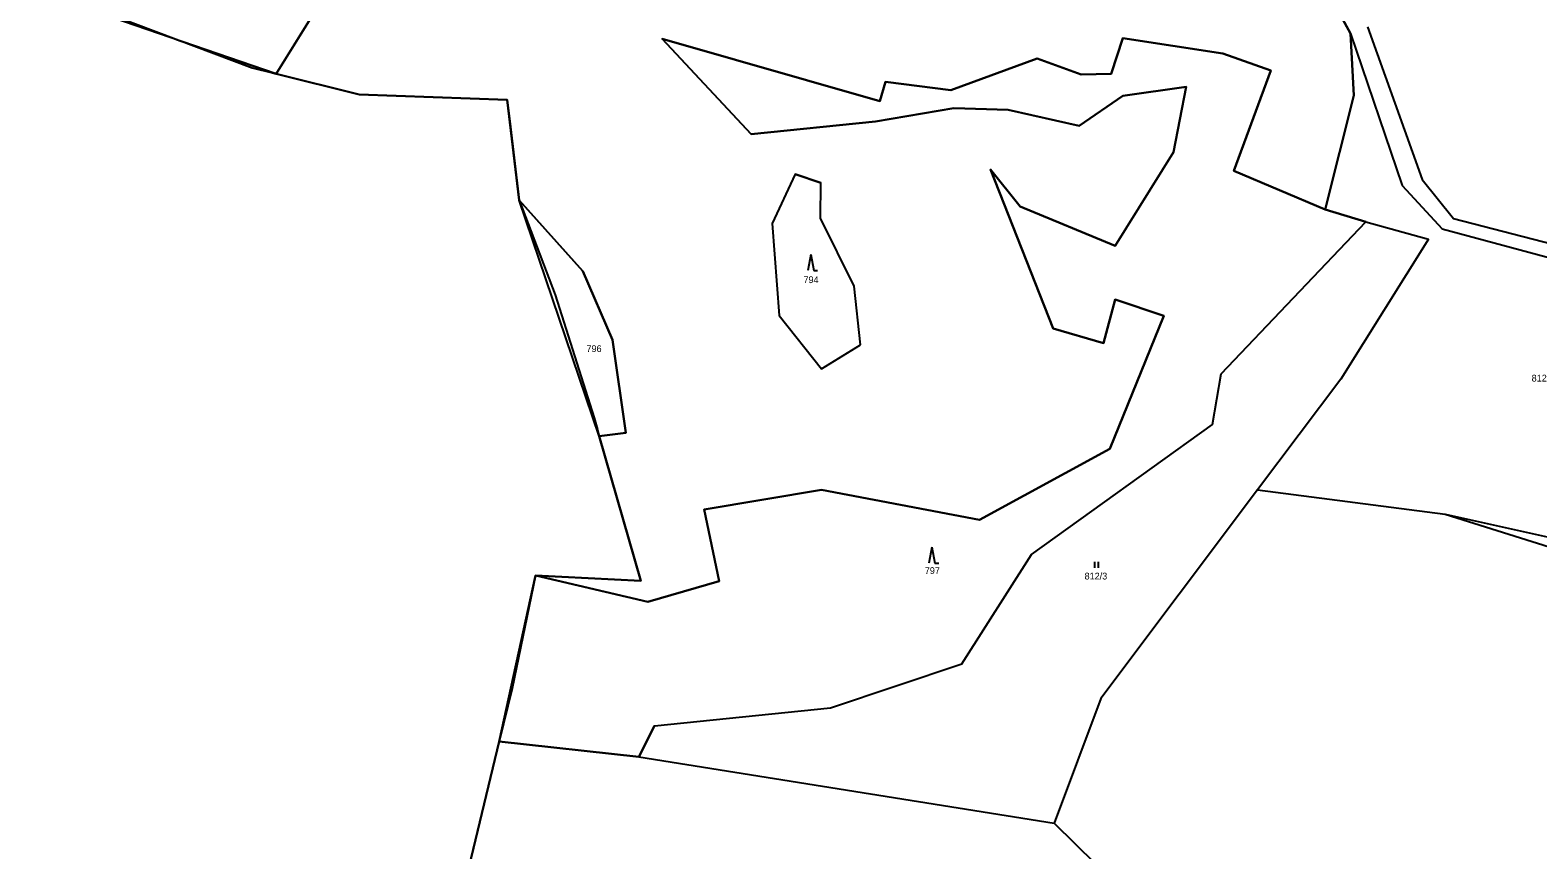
# Model space of a CAD drawing. Extents: x -760642 to -757221, y -1092371 to -1088855.
# Drawn here: x -760641.5 to -760263.2, y -1091835.2 to -1091629.4 of the extents above; entities that cross this region are included whole.
import ezdxf

# ---------------------------------------------------------------- set-up
doc = ezdxf.new("R2010")
doc.units = 0
for name, color, linetype in [('Vrstva 1', 7, 'Continuous'), ('Vrstva 13', 7, 'Continuous'), ('Vrstva 18', 7, 'Continuous'), ('Vrstva 25', 7, 'Continuous'), ('Vrstva 28', 7, 'Continuous'), ('Vrstva 30', 7, 'Continuous')]:
    doc.layers.add(name, color=color, linetype=linetype)

msp = doc.modelspace()

# ---------------------------------------------------------------- linework, layer by layer
at = {"layer": 'Vrstva 1'}
for p, q in [((-760319.58, -1091613.11), (-760310.26, -1091630.19)), ((-760566.22, -1091618.43), (-760579.8, -1091640.34)), ((-760306.01, -1091628.57), (-760292.29, -1091666.85)), ((-760428.32, -1091647.25), (-760482.93, -1091631.55)), ((-760460.63, -1091655.54), (-760482.93, -1091631.55)), ((-760370.27, -1091640.32), (-760367.34, -1091631.39)), ((-760367.34, -1091631.39), (-760342.28, -1091635.27)), ((-760310.26, -1091630.19), (-760309.39, -1091645.76)), ((-760310.26, -1091630.19), (-760297.31, -1091668.41)), ((-760410.49, -1091644.47), (-760388.86, -1091636.53)), ((-760388.86, -1091636.53), (-760377.86, -1091640.56)), ((-760342.28, -1091635.27), (-760330.26, -1091639.52)), ((-760377.86, -1091640.56), (-760370.27, -1091640.32)), ((-760330.26, -1091639.52), (-760339.51, -1091664.73)), ((-760428.32, -1091647.25), (-760426.9, -1091642.32)), ((-760426.9, -1091642.32), (-760410.49, -1091644.47)), ((-760367.41, -1091645.91), (-760351.52, -1091643.62)), ((-760351.52, -1091643.62), (-760354.7, -1091659.99)), ((-760378.3, -1091653.44), (-760367.41, -1091645.91)), ((-760309.39, -1091645.76), (-760316.57, -1091674.43)), ((-760460.63, -1091655.54), (-760429.39, -1091652.31)), ((-760429.39, -1091652.31), (-760409.76, -1091648.93)), ((-760409.76, -1091648.93), (-760396.16, -1091649.37)), ((-760396.16, -1091649.37), (-760378.3, -1091653.44)), ((-760354.7, -1091659.99), (-760369.26, -1091683.51)), ((-760449.62, -1091665.58), (-760455.37, -1091677.94)), ((-760449.62, -1091665.58), (-760443.12, -1091667.75)), ((-760443.23, -1091676.62), (-760443.12, -1091667.75)), ((-760393.17, -1091673.7), (-760400.59, -1091664.39)), ((-760384.81, -1091704.25), (-760400.59, -1091664.39)), ((-760339.51, -1091664.73), (-760316.57, -1091674.43)), ((-760292.29, -1091666.85), (-760284.41, -1091676.65)), ((-760297.31, -1091668.41), (-760287.21, -1091679.26)), ((-760518.85, -1091672.09), (-760502.85, -1091689.9)), ((-760369.26, -1091683.51), (-760393.17, -1091673.7)), ((-760316.57, -1091674.43), (-760306.44, -1091677.54)), ((-760455.37, -1091677.94), (-760453.58, -1091701.06)), ((-760434.77, -1091693.69), (-760443.23, -1091676.62)), ((-760342.68, -1091715.63), (-760306.44, -1091677.54)), ((-760306.44, -1091677.54), (-760290.71, -1091681.9)), ((-760284.41, -1091676.65), (-760252.01, -1091685.06)), ((-760290.71, -1091681.9), (-760312.69, -1091717)), ((-760287.21, -1091679.26), (-760252.15, -1091688.7)), ((-760502.85, -1091689.9), (-760495.38, -1091707.13)), ((-760433.17, -1091708.42), (-760434.77, -1091693.69)), ((-760372.18, -1091707.94), (-760369.31, -1091697.01)), ((-760369.31, -1091697.01), (-760357.1, -1091701.1)), ((-760453.58, -1091701.06), (-760443, -1091714.38)), ((-760357.1, -1091701.1), (-760370.6, -1091734.48)), ((-760384.81, -1091704.25), (-760372.18, -1091707.94)), ((-760495.38, -1091707.13), (-760492.06, -1091730.48)), ((-760443, -1091714.38), (-760433.17, -1091708.42)), ((-760344.86, -1091728.39), (-760342.68, -1091715.63)), ((-760312.69, -1091717), (-760333.59, -1091744.82)), ((-760492.06, -1091730.48), (-760498.72, -1091731.3)), ((-760390.25, -1091761.06), (-760344.86, -1091728.39)), ((-760370.6, -1091734.48), (-760403.31, -1091752.34)), ((-760442.98, -1091744.83), (-760472.4, -1091749.69)), ((-760403.31, -1091752.34), (-760442.98, -1091744.83)), ((-760333.59, -1091744.82), (-760372.93, -1091797.18)), ((-760333.59, -1091744.82), (-760286.46, -1091750.86)), ((-760472.4, -1091749.69), (-760468.66, -1091767.76)), ((-760286.46, -1091750.86), (-760257.1, -1091757.4)), ((-760286.46, -1091750.86), (-760257.45, -1091760)), ((-760407.78, -1091788.49), (-760390.25, -1091761.06)), ((-760514.77, -1091766.32), (-760486.51, -1091772.94)), ((-760468.66, -1091767.76), (-760486.51, -1091772.94)), ((-760440.71, -1091799.56), (-760407.78, -1091788.49)), ((-760484.9, -1091804.04), (-760440.71, -1091799.56)), ((-760372.93, -1091797.18), (-760384.56, -1091828.45)), ((-760484.9, -1091804.04), (-760488.8, -1091811.84)), ((-760488.8, -1091811.84), (-760523.82, -1091808)), ((-760488.8, -1091811.84), (-760384.56, -1091828.45)), ((-760384.56, -1091828.45), (-760354.35, -1091858.32))]:
    msp.add_line(p, q, dxfattribs=at)
at = {"layer": 'Vrstva 13'}
for p, q in [((-760619.56, -1091626.15), (-760585.85, -1091638.81)), ((-760585.85, -1091638.81), (-760580.72, -1091640.11)), ((-760580.72, -1091640.11), (-760579.8, -1091640.34)), ((-760579.8, -1091640.34), (-760558.96, -1091645.56)), ((-760558.96, -1091645.56), (-760521.88, -1091646.9)), ((-760521.88, -1091646.9), (-760521.2, -1091652.21)), ((-760521.2, -1091652.21), (-760518.85, -1091672.09)), ((-760518.85, -1091672.09), (-760509.8, -1091695.8)), ((-760509.8, -1091695.8), (-760500.02, -1091726.75)), ((-760500.02, -1091726.75), (-760499.19, -1091729.67)), ((-760499.19, -1091729.67), (-760498.72, -1091731.3)), ((-760498.72, -1091731.3), (-760489.27, -1091764.4)), ((-760489.27, -1091764.4), (-760488.31, -1091767.65)), ((-760520.6, -1091794.71), (-760514.77, -1091766.32)), ((-760514.77, -1091766.32), (-760488.31, -1091767.65)), ((-760520.6, -1091794.71), (-760523.82, -1091808)), ((-760523.82, -1091808), (-760533.06, -1091846.18))]:
    msp.add_line(p, q, dxfattribs=at)
at = {"layer": 'Vrstva 25'}
for p, q in [((-760445.672, -1091685.689), (-760446.405, -1091689.689)), ((-760445.672, -1091685.689), (-760444.939, -1091689.689)), ((-760444.939, -1091689.689), (-760443.939, -1091689.689)), ((-760415.272, -1091759.209), (-760416.005, -1091763.209)), ((-760415.272, -1091759.209), (-760414.539, -1091763.209)), ((-760414.539, -1091763.209), (-760413.539, -1091763.209)), ((-760374.497, -1091762.865), (-760374.497, -1091764.365)), ((-760373.475, -1091764.365), (-760373.475, -1091762.865))]:
    msp.add_line(p, q, dxfattribs=at)
at = {"layer": 'Vrstva 28'}
msp.add_lwpolyline([(-760533.06, -1091846.18), (-760523.82, -1091808), (-760514.77, -1091766.32), (-760488.31, -1091767.65), (-760498.72, -1091731.3), (-760518.85, -1091672.09), (-760521.88, -1091646.9), (-760558.96, -1091645.56), (-760579.8, -1091640.34), (-760641.53, -1091619.06), (-760626.59, -1091590.36), (-760614.18, -1091554.78), (-760619.43, -1091547.61), (-760628.05, -1091504.77), (-760629.81, -1091458.65), (-760625.81, -1091448.87), (-760626.16, -1091441.78), (-760615.61, -1091433.93), (-760573.63, -1091420.31), (-760585.78, -1091349.95)], dxfattribs=at)
at = {"layer": 'Vrstva 30'}
for points in [[(-760603.872, -1091632.042), (-760579.8, -1091640.34), (-760566.22, -1091618.43), (-760559.31, -1091608.46), (-760553.45, -1091589.93), (-760559.52, -1091554.71), (-760569.67, -1091554.55), (-760614.18, -1091554.78), (-760626.59, -1091590.36), (-760641.53, -1091619.06), (-760619.56, -1091626.15), (-760603.872, -1091632.042)], [(-760566.22, -1091618.43), (-760579.8, -1091640.34), (-760558.96, -1091645.56), (-760521.88, -1091646.9), (-760521.2, -1091652.21), (-760518.85, -1091672.09), (-760502.85, -1091689.9), (-760495.38, -1091707.13), (-760492.06, -1091730.48), (-760498.72, -1091731.3), (-760488.31, -1091767.65), (-760514.77, -1091766.32), (-760486.51, -1091772.94), (-760468.66, -1091767.76), (-760472.4, -1091749.69), (-760442.98, -1091744.83), (-760403.31, -1091752.34), (-760370.6, -1091734.48), (-760357.1, -1091701.1), (-760369.31, -1091697.01), (-760372.18, -1091707.94), (-760384.81, -1091704.25), (-760400.59, -1091664.39), (-760393.17, -1091673.7), (-760369.26, -1091683.51), (-760354.7, -1091659.99), (-760351.52, -1091643.62), (-760367.41, -1091645.91), (-760378.3, -1091653.44), (-760396.16, -1091649.37), (-760409.76, -1091648.93), (-760429.39, -1091652.31), (-760460.63, -1091655.54), (-760482.93, -1091631.55), (-760428.32, -1091647.25), (-760426.9, -1091642.32), (-760410.49, -1091644.47), (-760388.86, -1091636.53), (-760377.86, -1091640.56), (-760370.27, -1091640.32), (-760367.34, -1091631.39), (-760342.28, -1091635.27), (-760330.26, -1091639.52), (-760339.51, -1091664.73), (-760316.57, -1091674.43), (-760309.39, -1091645.76), (-760310.26, -1091630.19), (-760319.58, -1091613.11)], [(-760316.57, -1091674.43), (-760339.51, -1091664.73), (-760330.26, -1091639.52), (-760342.28, -1091635.27), (-760367.34, -1091631.39), (-760370.27, -1091640.32), (-760377.86, -1091640.56), (-760388.86, -1091636.53), (-760410.49, -1091644.47), (-760426.9, -1091642.32), (-760428.32, -1091647.25), (-760482.93, -1091631.55), (-760460.63, -1091655.54), (-760429.39, -1091652.31), (-760409.76, -1091648.93), (-760396.16, -1091649.37), (-760378.3, -1091653.44), (-760367.41, -1091645.91), (-760351.52, -1091643.62), (-760354.7, -1091659.99), (-760369.26, -1091683.51), (-760393.17, -1091673.7), (-760400.59, -1091664.39), (-760384.81, -1091704.25), (-760372.18, -1091707.94), (-760369.31, -1091697.01), (-760357.1, -1091701.1), (-760370.6, -1091734.48), (-760403.31, -1091752.34), (-760442.98, -1091744.83), (-760472.4, -1091749.69), (-760468.66, -1091767.76), (-760486.51, -1091772.94), (-760514.77, -1091766.32), (-760520.6, -1091794.71), (-760523.82, -1091808), (-760488.8, -1091811.84), (-760484.9, -1091804.04), (-760440.71, -1091799.56), (-760407.78, -1091788.49), (-760390.25, -1091761.06), (-760344.86, -1091728.39), (-760342.68, -1091715.63), (-760306.44, -1091677.54), (-760316.57, -1091674.43)], [(-760433.17, -1091708.42), (-760434.77, -1091693.69), (-760443.23, -1091676.62), (-760443.12, -1091667.75), (-760449.62, -1091665.58), (-760455.37, -1091677.94), (-760453.58, -1091701.06), (-760443, -1091714.38), (-760433.17, -1091708.42)], [(-760492.06, -1091730.48), (-760495.38, -1091707.13), (-760502.85, -1091689.9), (-760518.85, -1091672.09), (-760509.8, -1091695.8), (-760500.02, -1091726.75), (-760499.19, -1091729.67), (-760498.72, -1091731.3), (-760492.06, -1091730.48)]]:
    msp.add_lwpolyline(points, dxfattribs=at)

# ---------------------------------------------------------------- texts
at = {"layer": 'Vrstva 18'}
for s, p in [('794', (-760447.49, -1091692.89)), ('796', (-760501.948, -1091710.2)), ('812/6', (-760264.79, -1091717.6)), ('797', (-760417.06, -1091765.92)), ('812/3', (-760376.97, -1091767.3))]:
    msp.add_text(s, height=1.7, dxfattribs=at).set_placement(p)

doc.saveas('drawing.dxf')
